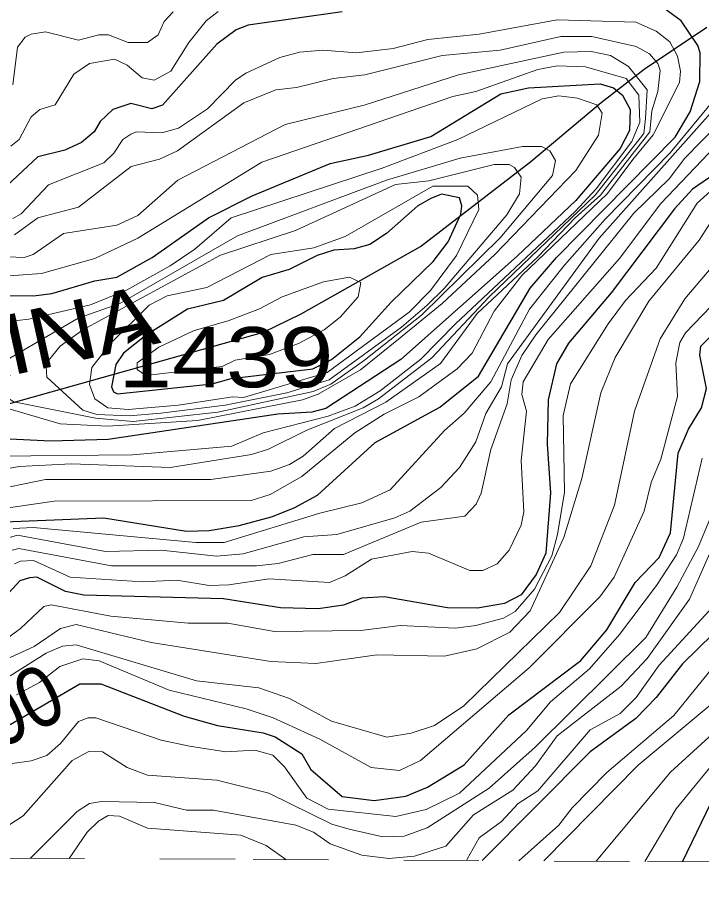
# Model space of a CAD drawing. Extents: x 577 to 602.9, y 7483.8 to 7511.6.
# Drawn here: x 581.933 to 582.841, y 7483.867 to 7485.018 of the extents above; entities that cross this region are included whole.
import ezdxf
from ezdxf.enums import TextEntityAlignment as Align

# ---------------------------------------------------------------- set-up
doc = ezdxf.new("R2010")
doc.units = 0
doc.header["$LTSCALE"] = 0.032
doc.linetypes.add('SHORT_DASHED', pattern=[2.7, 1.5, -1.2])
for name, color, linetype, lineweight in [('1', 7, 'Continuous', 25), ('2', 7, 'Continuous', 13), ('26', 7, 'Continuous', 25), ('62', 7, 'SHORT_DASHED', 13)]:
    doc.layers.add(name, color=color, linetype=linetype, lineweight=lineweight)
doc.layers.add('61', color=7, linetype='Continuous')

msp = doc.modelspace()

# ---------------------------------------------------------------- linework, layer by layer
at = {"layer": '1'}
for points in [[(581.9041, 7484.3475), (582.0472, 7484.3531), (582.1573, 7484.3355), (582.1873, 7484.3364), (582.2269, 7484.3428), (582.2699, 7484.3547), (582.3001, 7484.3666), (582.3311, 7484.3833), (582.4075, 7484.4533), (582.4933, 7484.5002), (582.5449, 7484.5413), (582.6135, 7484.6583), (582.6482, 7484.6987), (582.8058, 7484.8588), (582.8257, 7484.8922), (582.8384, 7484.9328), (582.8392, 7484.9709), (582.8361, 7484.9805), (582.8138, 7485.0131), (582.7907, 7485.0298)], [(582.3637, 7485.025), (582.2389, 7485.0075), (582.223, 7485.0012), (582.1975, 7484.9821), (582.1252, 7484.901), (582.1109, 7484.8962), (582.083, 7484.9034), (582.0592, 7484.8954), (582.0425, 7484.8795), (582.0345, 7484.866), (582.0178, 7484.8517), (581.9956, 7484.8413), (581.9598, 7484.8326), (581.9192, 7484.7944)], [(581.8874, 7484.6489), (581.9542, 7484.6481), (581.9781, 7484.6513), (582.0353, 7484.668), (582.0647, 7484.6728), (582.1116, 7484.699), (582.1864, 7484.7515), (582.2444, 7484.7809), (582.3478, 7484.8238), (582.3987, 7484.835), (582.4814, 7484.8596), (582.5744, 7484.9161), (582.611, 7484.924), (582.7064, 7484.9296), (582.7239, 7484.924), (582.7359, 7484.9145), (582.7462, 7484.8954), (582.7454, 7484.8676), (582.7327, 7484.8437), (582.6738, 7484.7745), (582.5959, 7484.7006), (582.4415, 7484.5634), (582.3422, 7484.4982), (582.3234, 7484.4935), (582.2783, 7484.4907), (582.0533, 7484.4573), (581.9772, 7484.4549), (581.8039, 7484.4636)], [(582.8671, 7484.8159), (582.8289, 7484.7896), (582.805, 7484.7634), (582.7208, 7484.6521), (582.6643, 7484.5853), (582.6484, 7484.5575), (582.6373, 7484.5097), (582.6357, 7484.4509), (582.6404, 7484.3865), (582.6341, 7484.3061), (582.6214, 7484.2779), (582.6015, 7484.2507), (582.5794, 7484.2394), (582.5433, 7484.2333), (582.5036, 7484.2338), (582.4194, 7484.2481), (582.39, 7484.2465), (582.3653, 7484.237), (582.3319, 7484.2322), (582.2818, 7484.2338), (582.2063, 7484.2457), (582.021, 7484.2505), (581.9963, 7484.2553), (581.9582, 7484.2744), (581.9486, 7484.2736), (581.9359, 7484.2696), (581.9168, 7484.2489)], [(581.9229, 7484.0789), (582.0154, 7484.1328), (582.0433, 7484.1328), (582.1538, 7484.0899), (582.1983, 7484.0772), (582.2588, 7484.0676), (582.2747, 7484.0621), (582.3104, 7484.0396), (582.3221, 7484.0189), (582.3638, 7483.9829), (582.4064, 7483.9776), (582.4481, 7483.9837), (582.4769, 7483.9954), (582.5255, 7484.025), (582.5848, 7484.0915), (582.6804, 7484.1636), (582.7152, 7484.2044), (582.7526, 7484.2672), (582.7844, 7484.3006), (582.7995, 7484.3332), (582.8098, 7484.439), (582.8233, 7484.4708), (582.8408, 7484.4994), (582.8472, 7484.5249), (582.8384, 7484.5694), (582.84, 7484.5813), (582.8869, 7484.629)], [(582.8973, 7484.2394), (582.8154, 7484.1591), (582.7804, 7484.1145), (582.7534, 7484.0867), (582.6929, 7484.0422), (582.5498, 7483.8979)], [(582.8156, 7483.8964), (582.8599, 7483.9881)]]:
    msp.add_lwpolyline(points, dxfattribs=at)
msp.add_lwpolyline([(582.191, 7484.5309), (582.2163, 7484.5383), (582.325, 7484.5511), (582.3497, 7484.5634), (582.3872, 7484.5935), (582.4289, 7484.6395), (582.4846, 7484.6934), (582.5045, 7484.7197), (582.5211, 7484.7563), (582.5227, 7484.7676), (582.5195, 7484.7783), (582.4954, 7484.7831), (582.4814, 7484.7772), (582.4643, 7484.7676), (582.4225, 7484.7306), (582.4006, 7484.7162), (582.3797, 7484.7103), (582.3529, 7484.7087), (582.3304, 7484.7017), (582.2934, 7484.6829), (582.2576, 7484.6722), (582.2061, 7484.6417), (582.1585, 7484.6304), (582.1037, 7484.5956), (582.0735, 7484.5718), (582.0631, 7484.5567), (582.0576, 7484.5272), (582.0604, 7484.5205), (582.0655, 7484.5177)], close=True, dxfattribs=at)
at = {"layer": '2'}
for points in [[(582.1991, 7485.0258), (582.1832, 7485.0131), (582.1602, 7484.9845), (582.1363, 7484.9463), (582.114, 7484.9344), (582.0981, 7484.9376), (582.0783, 7484.9542), (582.0616, 7484.9622), (582.0282, 7484.9566), (582.0075, 7484.9423), (581.9828, 7484.9018), (581.9622, 7484.8954), (581.951, 7484.8859), (581.9351, 7484.8556), (581.924, 7484.8469)], [(582.1395, 7485.025), (582.1276, 7485.0123), (582.1196, 7484.9948), (582.1053, 7484.9845), (582.0798, 7484.9845), (582.0536, 7484.9948), (582.0409, 7484.9948), (582.0138, 7484.9876), (581.9701, 7484.9988), (581.951, 7484.9956), (581.9431, 7484.9916), (581.9327, 7484.9781), (581.9264, 7484.928)], [(581.9264, 7484.7507), (581.9375, 7484.757), (581.9741, 7484.7952), (582.0472, 7484.8246), (582.0608, 7484.8374), (582.0727, 7484.8556), (582.083, 7484.8628), (582.0902, 7484.866), (582.1244, 7484.8644), (582.1466, 7484.8708), (582.1848, 7484.8962), (582.2222, 7484.9344), (582.2357, 7484.9439), (582.281, 7484.9646), (582.3073, 7484.9717), (582.3383, 7484.9741), (582.3828, 7484.9709), (582.4313, 7484.9765), (582.4774, 7484.9884), (582.5458, 7484.9956), (582.6492, 7485.0147), (582.7534, 7485.0115), (582.7804, 7484.9996), (582.7987, 7484.9853), (582.809, 7484.9662), (582.813, 7484.9463), (582.8114, 7484.9312), (582.7764, 7484.862), (582.7498, 7484.8289), (582.7161, 7484.784), (582.6023, 7484.6751), (582.5657, 7484.6274), (582.5363, 7484.5718), (582.5164, 7484.5511), (582.4655, 7484.5137), (582.4194, 7484.4907), (582.3804, 7484.466), (582.3104, 7484.408), (582.2683, 7484.3841), (582.2429, 7484.3762), (581.9812, 7484.3754), (581.85, 7484.3563)], [(581.8922, 7484.3881), (581.9701, 7484.404), (582.1896, 7484.404), (582.2691, 7484.4151), (582.2937, 7484.4239), (582.312, 7484.435), (582.3534, 7484.4716), (582.4218, 7484.5066), (582.4941, 7484.5583), (582.5428, 7484.6247), (582.6235, 7484.6997), (582.673, 7484.7515), (582.7066, 7484.7815), (582.7721, 7484.8657), (582.7748, 7484.8938), (582.7828, 7484.9193), (582.786, 7484.9471), (582.7828, 7484.9566), (582.7716, 7484.9694), (582.7541, 7484.9789), (582.6953, 7484.9924), (582.654, 7484.9924), (582.5736, 7484.9741), (582.4965, 7484.967), (582.3939, 7484.9415), (582.3518, 7484.9368), (582.3033, 7484.9248), (582.2755, 7484.9216), (582.2333, 7484.9042), (582.145, 7484.8405), (582.1212, 7484.8294), (582.0838, 7484.8199), (582.0138, 7484.7658), (581.9598, 7484.7515), (581.9288, 7484.7292)], [(581.8898, 7484.4135), (581.9351, 7484.4215), (582.0043, 7484.4247), (582.1355, 7484.4199), (582.2436, 7484.4374), (582.2659, 7484.4445), (582.317, 7484.4694), (582.3918, 7484.4991), (582.4122, 7484.5114), (582.4826, 7484.5656), (582.5593, 7484.6472), (582.6995, 7484.7818), (582.7641, 7484.8637), (582.7664, 7484.8835), (582.7685, 7484.9216), (582.7438, 7484.9527), (582.72, 7484.967), (582.6945, 7484.9725), (582.6579, 7484.9717), (582.518, 7484.9415), (582.3931, 7484.901), (582.2882, 7484.8755), (582.1458, 7484.8016), (582.0926, 7484.7547), (582.0647, 7484.7419), (581.994, 7484.7308), (581.9534, 7484.703), (581.9415, 7484.699), (581.92, 7484.6998)], [(581.9049, 7484.435), (582.0854, 7484.4366), (582.2174, 7484.4485), (582.2589, 7484.4662), (582.3451, 7484.4883), (582.3808, 7484.5016), (582.4143, 7484.5217), (582.4684, 7484.5637), (582.5144, 7484.6109), (582.6729, 7484.7601), (582.7009, 7484.7903), (582.7485, 7484.8528), (582.7591, 7484.8784), (582.7577, 7484.9144), (582.7406, 7484.9368), (582.6866, 7484.9519), (582.6492, 7484.9535), (582.6237, 7484.9487), (582.541, 7484.9193), (582.5108, 7484.9129), (582.2572, 7484.8254), (582.0926, 7484.7244), (582.0353, 7484.6974), (581.9645, 7484.6775), (581.8723, 7484.6712)], [(581.9288, 7484.2919), (581.9367, 7484.2958), (581.9542, 7484.2966), (582.0027, 7484.2744), (582.0989, 7484.268), (582.1442, 7484.2704), (582.1872, 7484.2632), (582.2134, 7484.264), (582.2667, 7484.272), (582.347, 7484.2672), (582.3677, 7484.276), (582.4027, 7484.2982), (582.4568, 7484.3086), (582.4782, 7484.3062), (582.5331, 7484.2831), (582.5506, 7484.2831), (582.5697, 7484.2919), (582.5856, 7484.3102), (582.6015, 7484.3436), (582.6047, 7484.361), (582.6015, 7484.4294), (582.6086, 7484.4946), (582.6023, 7484.5169), (582.6039, 7484.5336), (582.6373, 7484.5901), (582.7319, 7484.6974), (582.787, 7484.7706), (582.941, 7484.932)], [(581.927, 7484.3392), (581.9535, 7484.3402), (582.1697, 7484.3205), (582.2071, 7484.3205), (582.3343, 7484.3595), (582.39, 7484.373), (582.4273, 7484.3905), (582.4997, 7484.4692), (582.5259, 7484.4923), (582.5609, 7484.5336), (582.6125, 7484.6301), (582.6591, 7484.6888), (582.7127, 7484.7497), (582.7994, 7484.8378), (582.8671, 7484.9198)], [(581.9184, 7484.4986), (581.9892, 7484.4779), (582.052, 7484.4748), (582.1716, 7484.4824), (582.3112, 7484.5098), (582.3318, 7484.5172), (582.3883, 7484.5499), (582.4384, 7484.5905), (582.4966, 7484.6379), (582.5665, 7484.703), (582.6738, 7484.8143), (582.7041, 7484.8612), (582.7088, 7484.8906), (582.7017, 7484.9018), (582.6762, 7484.9105), (582.6516, 7484.9137), (582.6293, 7484.9097), (582.5172, 7484.8556), (582.417, 7484.8175), (582.2166, 7484.7515), (582.1681, 7484.7101), (582.1355, 7484.6879), (582.0775, 7484.6553), (582.0297, 7484.6362), (581.9478, 7484.6171), (581.8699, 7484.6083)], [(581.9192, 7484.3261), (581.9327, 7484.33), (582.0496, 7484.3086), (582.1236, 7484.3102), (582.1967, 7484.3022), (582.2325, 7484.3054), (582.3128, 7484.3277), (582.3566, 7484.3308), (582.4337, 7484.3531), (582.4536, 7484.3618), (582.4949, 7484.3936), (582.5196, 7484.4199), (582.541, 7484.4541), (582.5546, 7484.4915), (582.5752, 7484.5272), (582.5832, 7484.5575), (582.7048, 7484.7244), (582.8528, 7484.8906)], [(582.8623, 7484.8755), (582.8186, 7484.831)], [(581.8985, 7484.1782), (581.9367, 7484.206), (581.9677, 7484.2354), (581.9773, 7484.2378), (582.0568, 7484.2227), (582.1594, 7484.2131), (582.2118, 7484.2131), (582.2739, 7484.202), (582.3884, 7484.2036), (582.4409, 7484.21), (582.514, 7484.2068), (582.541, 7484.21), (582.578, 7484.2197), (582.5935, 7484.2288), (582.6191, 7484.2586), (582.6422, 7484.3028), (582.6497, 7484.3309), (582.6587, 7484.3873), (582.6571, 7484.4891), (582.6667, 7484.5312), (582.7168, 7484.6107), (582.7398, 7484.6417), (582.7804, 7484.6847), (582.8351, 7484.7712), (582.9273, 7484.8542)], [(582.8186, 7484.831), (582.7979, 7484.8032), (582.751, 7484.7578), (582.6207, 7484.5962), (582.6021, 7484.5686), (582.5881, 7484.5365), (582.5826, 7484.5046), (582.5609, 7484.4437), (582.5482, 7484.3857), (582.5418, 7484.3714), (582.5267, 7484.3555), (582.4687, 7484.3475), (582.3653, 7484.3046), (582.3248, 7484.3046), (582.2786, 7484.2927), (582.25, 7484.2895), (582.0576, 7484.2895), (581.9343, 7484.3125), (581.9256, 7484.3102)], [(581.4757, 7483.9037), (581.5053, 7483.9389), (581.553, 7483.9732), (581.6393, 7484.0265), (581.8837, 7484.1583), (581.9232, 7484.1678), (581.955, 7484.1821), (581.99, 7484.206), (582.0107, 7484.2116), (582.1101, 7484.1877), (582.2691, 7484.1623), (582.3287, 7484.1599), (582.4098, 7484.171), (582.4997, 7484.1694), (582.5426, 7484.179), (582.5864, 7484.2012), (582.6134, 7484.2298), (582.6579, 7484.3269), (582.6818, 7484.4056), (582.7072, 7484.5193), (582.7263, 7484.5662), (582.7708, 7484.6409), (582.8376, 7484.7221), (582.8663, 7484.7666)], [(582.8687, 7484.703), (582.8186, 7484.6441), (582.786, 7484.5909), (582.7518, 7484.4946), (582.7255, 7484.3698), (582.6937, 7484.2895), (582.6524, 7484.2275), (582.5252, 7484.1036), (582.4863, 7484.0773), (582.4555, 7484.0671), (582.4231, 7484.0619), (582.3497, 7484.083), (582.2938, 7484.1134), (582.2532, 7484.1273), (582.1705, 7484.1368), (582.0107, 7484.1845), (581.9924, 7484.1829), (581.9709, 7484.1734), (581.9232, 7484.1432)], [(581.9314, 7484.118), (581.962, 7484.1343), (581.989, 7484.1559), (582.0195, 7484.1661), (582.0412, 7484.1634), (582.1339, 7484.1241), (582.2365, 7484.0994), (582.2723, 7484.0875), (582.3343, 7484.0591), (582.4023, 7484.0218), (582.44, 7484.0177), (582.4676, 7484.0307), (582.612, 7484.1538), (582.7056, 7484.2481), (582.7247, 7484.2744), (582.7645, 7484.3618), (582.774, 7484.4), (582.7868, 7484.431), (582.809, 7484.5145), (582.8066, 7484.559), (582.8122, 7484.5861), (582.8194, 7484.5988), (582.8647, 7484.6457)], [(582.945, 7484.5217), (582.9076, 7484.4493), (582.8718, 7484.3515), (582.8249, 7484.245), (582.7685, 7484.1662), (582.7343, 7484.1297), (582.6492, 7484.0637), (582.6206, 7484.0239), (582.5903, 7483.9913), (582.5379, 7483.9587), (582.5012, 7483.9172), (582.4599, 7483.9038), (582.4258, 7483.9006), (582.3898, 7483.905), (582.3476, 7483.92), (582.3256, 7483.9356), (582.3023, 7483.9448), (582.1928, 7483.9651), (582.157, 7483.9651), (582.1144, 7483.9753), (582.0442, 7483.9764), (582.0284, 7483.9739), (582.0118, 7483.963), (581.9502, 7483.9012)], [(582.8416, 7484.4326), (582.817, 7484.3261), (582.8074, 7484.3038), (582.7812, 7484.2632), (582.7319, 7484.198), (582.6921, 7484.1527), (582.6404, 7484.109), (582.6086, 7484.0708), (582.5195, 7483.9873), (582.4753, 7483.9658), (582.4348, 7483.9565), (582.3452, 7483.9663), (582.3168, 7483.9808), (582.2873, 7484.0226), (582.2715, 7484.038), (582.2476, 7484.0445), (582.2095, 7484.0422), (582.1609, 7484.0501), (582.1236, 7484.0581), (582.0369, 7484.0875), (582.0266, 7484.0875), (582.0138, 7484.0827), (581.99, 7484.0533), (581.9717, 7484.0374), (581.951, 7484.0303), (581.9256, 7484.0271)], [(581.7974, 7483.902), (581.829, 7483.9245), (581.8594, 7483.9281), (581.8942, 7483.9277), (581.9404, 7483.9573), (582.0054, 7484.031), (582.0274, 7484.043), (582.0456, 7484.0422), (582.0783, 7484.0215), (582.1053, 7484.0112), (582.1975, 7484.0048), (582.2666, 7483.9877), (582.3501, 7483.9464), (582.3732, 7483.9395), (582.4177, 7483.9294), (582.4461, 7483.9306), (582.4765, 7483.9415), (582.5589, 7483.9941), (582.6198, 7484.0485), (582.7669, 7484.1941), (582.8082, 7484.2609), (582.8368, 7484.3149), (582.8806, 7484.4207)], [(582.8607, 7484.2402), (582.7844, 7484.1575), (582.7541, 7484.1145), (582.7327, 7484.0931), (582.6929, 7484.0716), (582.6237, 7483.9905), (582.5975, 7483.9738), (582.5752, 7483.9499), (582.5457, 7483.9281), (582.5298, 7483.9), (582.5287, 7483.898)], [(582.5981, 7483.8976), (582.6516, 7483.9452), (582.6691, 7483.9682), (582.7152, 7484.0151), (582.8042, 7484.0907), (582.918, 7484.2314)], [(582.7009, 7483.8971), (582.7998, 7484.0155), (582.9474, 7484.1503)], [(582.8655, 7484.1153), (582.7565, 7484.0247), (582.6316, 7483.8975)], [(582.8623, 7484.0342), (582.8071, 7483.9665), (582.7654, 7483.8967)], [(582.0012, 7483.9009), (582.0251, 7483.9358), (582.0401, 7483.9504), (582.0531, 7483.9577), (582.0682, 7483.9571), (582.1053, 7483.9412), (582.2293, 7483.9317), (582.2627, 7483.9181), (582.289, 7483.8993)]]:
    msp.add_lwpolyline(points, dxfattribs=at)
for points in [[(582.0134, 7484.6183), (582.0684, 7484.6378), (582.2246, 7484.7276), (582.4224, 7484.8015), (582.5204, 7484.831), (582.6031, 7484.8461), (582.6285, 7484.8461), (582.6396, 7484.8405), (582.6468, 7484.8278), (582.6428, 7484.8079), (582.5734, 7484.7251), (582.4689, 7484.6223), (582.3936, 7484.5624), (582.3487, 7484.5308), (582.3254, 7484.5211), (582.1985, 7484.4937), (582.0865, 7484.4812), (582.0362, 7484.4854), (581.928, 7484.5074), (581.9017, 7484.5233), (581.9001, 7484.5344), (581.9049, 7484.5479), (581.9224, 7484.5654)], [(582.0194, 7484.4962), (581.9717, 7484.54), (581.9709, 7484.5543), (581.9741, 7484.5622), (581.9892, 7484.5813), (582.0194, 7484.6028), (582.2023, 7484.7022), (582.3017, 7484.7348), (582.4344, 7484.796), (582.479, 7484.8008), (582.5657, 7484.8222), (582.5856, 7484.8222), (582.5927, 7484.8183), (582.6015, 7484.8056), (582.5991, 7484.7833), (582.5824, 7484.7555), (582.499, 7484.6579), (582.4767, 7484.6357), (582.4424, 7484.6065), (582.3467, 7484.5366), (582.2902, 7484.5191), (582.2083, 7484.5028), (582.1231, 7484.4921), (582.0809, 7484.4887), (582.038, 7484.4905)], [(582.2326, 7484.5131), (582.2182, 7484.5137), (582.1466, 7484.5026), (582.0798, 7484.497), (582.0528, 7484.4994), (582.0353, 7484.5113), (582.0282, 7484.5304), (582.0313, 7484.5527), (582.0568, 7484.5853), (582.1077, 7484.6354), (582.1315, 7484.6481), (582.184, 7484.6592), (582.2691, 7484.703), (582.3263, 7484.7117), (582.3677, 7484.7268), (582.4843, 7484.7936), (582.5307, 7484.7936), (582.5434, 7484.7817), (582.545, 7484.7626), (582.5156, 7484.7014), (582.481, 7484.6549), (582.4525, 7484.6264), (582.3438, 7484.5463)], [(582.2043, 7484.554), (582.1029, 7484.5423), (582.0918, 7484.5503), (582.0918, 7484.559), (582.1204, 7484.5797), (582.1673, 7484.602), (582.2126, 7484.6147), (582.254, 7484.6306), (582.2842, 7484.6465), (582.3391, 7484.6664), (582.3733, 7484.6728), (582.3884, 7484.6656), (582.3852, 7484.6465), (582.3613, 7484.6195), (582.3399, 7484.6028), (582.3057, 7484.5845), (582.2671, 7484.57), (582.2217, 7484.5625)]]:
    msp.add_lwpolyline(points, close=True, dxfattribs=at)
at = {"layer": '26'}
msp.add_lwpolyline([(579.9035, 7484.0533), (579.9329, 7484.0549), (579.9585, 7484.0584), (580.0671, 7484.0882), (580.1071, 7484.0993), (580.2413, 7484.1396), (580.3051, 7484.1687), (580.398, 7484.2179), (580.4662, 7484.2403), (580.5658, 7484.2649), (580.6408, 7484.2817), (581.365, 7484.3216), (581.4126, 7484.3379), (581.528, 7484.3799), (581.602, 7484.415), (582.2595, 7484.5998), (582.3095, 7484.6239), (582.4678, 7484.7134), (582.6142, 7484.8262), (582.7076, 7484.9047), (582.7645, 7484.9492), (582.8479, 7485.0047)], dxfattribs=at)
at = {"layer": '62'}
msp.add_lwpolyline([(577.0067, 7483.927), (577.5305, 7483.9243), (578.0544, 7483.9216), (578.5783, 7483.9189), (579.1022, 7483.9162), (579.626, 7483.9135), (580.1499, 7483.9107), (580.6738, 7483.908), (581.1977, 7483.9052), (581.7216, 7483.9024), (582.2454, 7483.8996), (582.7693, 7483.8967), (583.2932, 7483.8938), (583.8171, 7483.891), (584.341, 7483.8881), (584.8649, 7483.8852), (585.3887, 7483.8822), (585.9126, 7483.8793), (586.4365, 7483.8763), (586.9604, 7483.8733), (587.4843, 7483.8703), (588.0082, 7483.8673)], dxfattribs=at)

# ---------------------------------------------------------------- texts
at = {"layer": '26', "width": 1.15}
msp.add_text('SERRA DA BOCAINA', height=0.08, rotation=12.37, dxfattribs=at).set_placement((581.53, 7484.4555), align=Align.CENTER)
at = {"layer": '61', "width": 1.2}
msp.add_text('1439', height=0.08, dxfattribs=at).set_placement((582.2094, 7484.5265), align=Align.CENTER)
at = {"layer": '61', "width": 0.9}
msp.add_text('1000', height=0.08, rotation=26.021, dxfattribs=at).set_placement((581.9063, 7484.0441), align=Align.CENTER)

doc.saveas('drawing.dxf')
